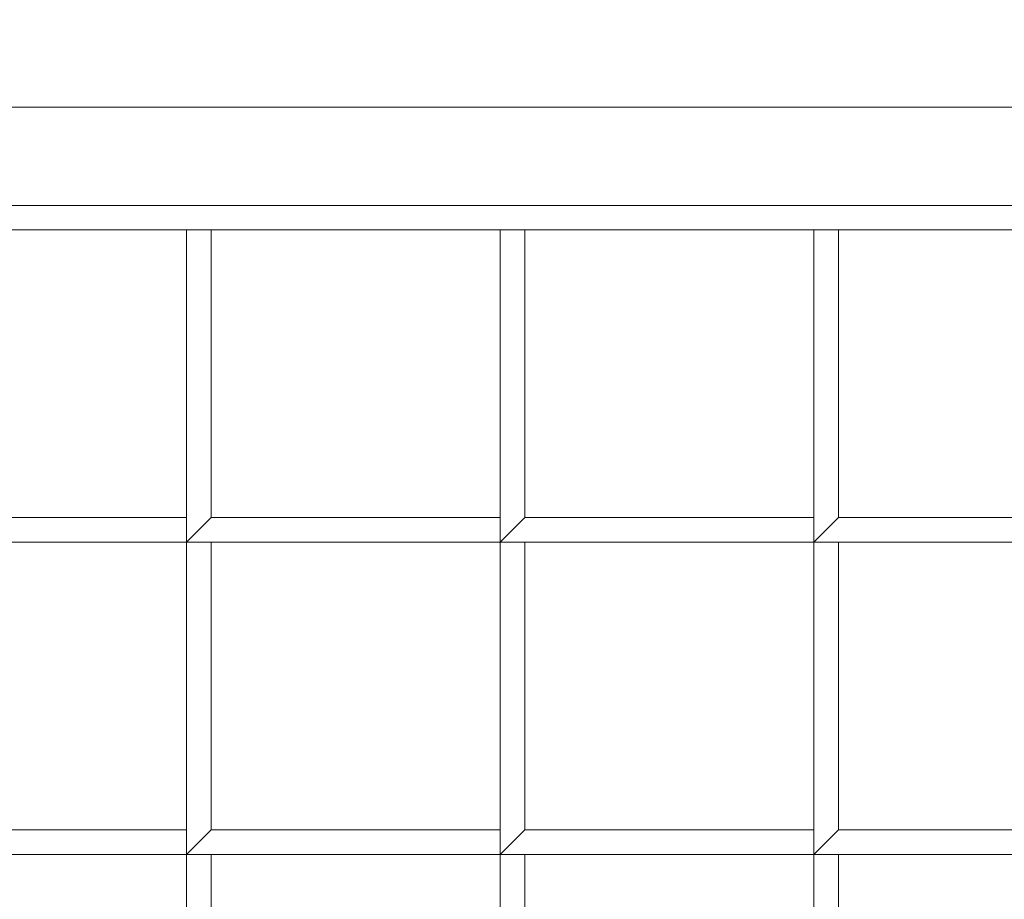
# Model space of a CAD drawing. Header units: inches. Extents: x 15 to 638, y -384 to 556.
# Tile 271 of 656: x 61.26 to 63.77, y 373.61 to 375.85. Entities that reach past the tile are written whole.
import ezdxf

# ---------------------------------------------------------------- set-up
doc = ezdxf.new("R2010")
doc.units = ezdxf.units.IN
doc.header["$MEASUREMENT"] = 0
for name, color, linetype, lineweight in [('A-CLNG', 13, 'Continuous', 9), ('A-FLOR', 192, 'Continuous', 9), ('A-ROOF', 132, 'Continuous', 9), ('M-EQPM', 90, 'Continuous', 9)]:
    doc.layers.add(name, color=color, linetype=linetype, lineweight=lineweight)

# ---------------------------------------------------------------- blocks, each defined once
blk = doc.blocks.new('Air Grill - 8_ x 16_-5608466-_3D_')
at = {"layer": 'M-EQPM'}
mesh = blk.add_polyface(dxfattribs=at)
corners = [(5.5, 9.5, 96), (-5.5, 9.5, 96), (-5.5, -9.5, 96), (5.5, -9.5, 96), (4, -8, 96), (-4, -8, 96), (-4, 8, 96), (4, 8, 96)]
mesh.append_faces([[corners[k] for k in face] for face in [(2, 5, 6, 1), (1, 6, 7, 0)]], dxfattribs={"vtx0": -1, "vtx2": -1})
mesh.append_faces([[corners[k] for k in face] for face in [(4, 5, 2, 3), (7, 4, 3, 0)]], dxfattribs={"vtx1": -1, "vtx3": -1})
mesh = blk.add_polyface(dxfattribs=at)
corners = [(5, -9, 95.75), (-5, -9, 95.75), (-5, 9, 95.75), (5, 9, 95.75), (4, 8, 95.75), (-4, 8, 95.75), (-4, -8, 95.75), (4, -8, 95.75)]
mesh.append_faces([[corners[k] for k in face] for face in [(2, 5, 6, 1), (1, 6, 7, 0)]], dxfattribs={"vtx0": -1, "vtx2": -1})
mesh.append_faces([[corners[k] for k in face] for face in [(4, 5, 2, 3), (7, 4, 3, 0)]], dxfattribs={"vtx1": -1, "vtx3": -1})
mesh = blk.add_polyface(dxfattribs=at)
corners = [(4.25, 8.25, 100), (-4.25, 8.25, 100), (-4.25, -8.25, 100), (4.25, -8.25, 100), (4, 8, 100), (4, -8, 100), (-4, -8, 100), (-4, 8, 100)]
mesh.append_faces([[corners[k] for k in face] for face in [(1, 7, 4, 0), (0, 4, 5, 3)]], dxfattribs={"vtx0": -1, "vtx2": -1})
mesh.append_faces([[corners[k] for k in face] for face in [(6, 7, 1, 2), (5, 6, 2, 3)]], dxfattribs={"vtx1": -1, "vtx3": -1})
mesh = blk.add_polyface(dxfattribs=at)
corners = [(4.25, 8.25, 96), (4.25, -8.25, 96), (-4.25, -8.25, 96), (-4.25, 8.25, 96), (4, 8, 96), (-4, 8, 96), (-4, -8, 96), (4, -8, 96)]
mesh.append_faces([[corners[k] for k in face] for face in [(2, 6, 7, 1), (1, 7, 4, 0)]], dxfattribs={"vtx0": -1, "vtx2": -1})
mesh.append_faces([[corners[k] for k in face] for face in [(5, 6, 2, 3), (4, 5, 3, 0)]], dxfattribs={"vtx1": -1, "vtx3": -1})
mesh = blk.add_polyface(dxfattribs=at)
corners = [(4.25, -8.25, 100), (4.25, -8.25, 96), (4.25, 8.25, 96), (4.25, 8.25, 100)]
mesh.append_faces([[corners[k] for k in face] for face in [(0, 1, 2, 3)]])
mesh = blk.add_polyface(dxfattribs=at)
corners = [(-4, -8, 96.75), (4, -8, 96.75), (4, 8, 96.75), (3.9375, 8, 96.75), (3.9375, -7.9375, 96.75), (-4, -7.9375, 96.75)]
mesh.append_faces([[corners[k] for k in face] for face in [(2, 3, 4, 1)]], dxfattribs={"vtx2": -1})
mesh.append_faces([[corners[k] for k in face] for face in [(4, 5, 0, 1)]], dxfattribs={"vtx3": -1})
mesh = blk.add_polyface(dxfattribs=at)
corners = [(-4, -8, 96), (-4, -7.9375, 96), (3.9375, -7.9375, 96), (3.9375, 8, 96), (4, 8, 96), (4, -8, 96)]
mesh.append_faces([[corners[k] for k in face] for face in [(0, 1, 2, 5)]], dxfattribs={"vtx2": -1})
mesh.append_faces([[corners[k] for k in face] for face in [(2, 3, 4, 5)]], dxfattribs={"vtx3": -1})
mesh = blk.add_polyface(dxfattribs=at)
corners = [(3.9375, 8, 96.75), (3.9375, 8, 96), (3.9375, -7.9375, 96), (3.9375, -7.9375, 96.75)]
mesh.append_faces([[corners[k] for k in face] for face in [(0, 1, 2, 3)]])
mesh = blk.add_polyface(dxfattribs=at)
corners = [(4, -8, 96.75), (4, -8, 96), (4, 8, 96), (4, 8, 96.75)]
mesh.append_faces([[corners[k] for k in face] for face in [(0, 1, 2, 3)]])
mesh = blk.add_polyface(dxfattribs=at)
corners = [(4, 8, 95.75), (4, -8, 95.75), (4, -8, 96), (4, 8, 96)]
mesh.append_faces([[corners[k] for k in face] for face in [(0, 1, 2, 3)]])
mesh = blk.add_polyface(dxfattribs=at)
corners = [(4, 8, 100), (4, 8, 96), (4, -8, 96), (4, -8, 100)]
mesh.append_faces([[corners[k] for k in face] for face in [(0, 1, 2, 3)]])
mesh = blk.add_polyface(dxfattribs=at)
corners = [(1.5563, 5.6094, 97), (1.5563, 4.8125, 97), (1.6187, 4.8125, 97), (1.6187, 5.5469, 97), (2.35, 5.5469, 97), (2.35, 5.6094, 97)]
mesh.append_faces([[corners[k] for k in face] for face in [(1, 2, 3, 0)]], dxfattribs={"vtx2": -1})
mesh.append_faces([[corners[k] for k in face] for face in [(3, 4, 5, 0)]], dxfattribs={"vtx3": -1})
mesh = blk.add_polyface(dxfattribs=at)
corners = [(1.5563, 5.6094, 96), (2.35, 5.6094, 96), (2.35, 5.5469, 96), (1.6187, 5.5469, 96), (1.6187, 4.8125, 96), (1.5563, 4.8125, 96)]
mesh.append_faces([[corners[k] for k in face] for face in [(1, 2, 3, 0)]], dxfattribs={"vtx2": -1})
mesh.append_faces([[corners[k] for k in face] for face in [(3, 4, 5, 0)]], dxfattribs={"vtx3": -1})
mesh = blk.add_polyface(dxfattribs=at)
corners = [(2.35, 5.6094, 97), (2.35, 4.8125, 97), (2.4125, 4.8125, 97), (2.4125, 5.5469, 97), (3.1437, 5.5469, 97), (3.1437, 5.6094, 97)]
mesh.append_faces([[corners[k] for k in face] for face in [(1, 2, 3, 0)]], dxfattribs={"vtx2": -1})
mesh.append_faces([[corners[k] for k in face] for face in [(3, 4, 5, 0)]], dxfattribs={"vtx3": -1})
mesh = blk.add_polyface(dxfattribs=at)
corners = [(2.35, 5.6094, 96), (3.1437, 5.6094, 96), (3.1437, 5.5469, 96), (2.4125, 5.5469, 96), (2.4125, 4.8125, 96), (2.35, 4.8125, 96)]
mesh.append_faces([[corners[k] for k in face] for face in [(1, 2, 3, 0)]], dxfattribs={"vtx2": -1})
mesh.append_faces([[corners[k] for k in face] for face in [(3, 4, 5, 0)]], dxfattribs={"vtx3": -1})
mesh = blk.add_polyface(dxfattribs=at)
corners = [(2.35, 5.6094, 97), (2.35, 5.6094, 96), (2.35, 4.8125, 96), (2.35, 4.8125, 97)]
mesh.append_faces([[corners[k] for k in face] for face in [(0, 1, 2, 3)]])
mesh = blk.add_polyface(dxfattribs=at)
corners = [(3.1437, 5.6094, 97), (3.1437, 4.8125, 97), (3.2063, 4.8125, 97), (3.2063, 5.5469, 97), (3.9375, 5.5469, 97), (3.9375, 5.6094, 97)]
mesh.append_faces([[corners[k] for k in face] for face in [(1, 2, 3, 0)]], dxfattribs={"vtx2": -1})
mesh.append_faces([[corners[k] for k in face] for face in [(3, 4, 5, 0)]], dxfattribs={"vtx3": -1})
mesh = blk.add_polyface(dxfattribs=at)
corners = [(3.1437, 5.6094, 96), (3.9375, 5.6094, 96), (3.9375, 5.5469, 96), (3.2063, 5.5469, 96), (3.2063, 4.8125, 96), (3.1437, 4.8125, 96)]
mesh.append_faces([[corners[k] for k in face] for face in [(1, 2, 3, 0)]], dxfattribs={"vtx2": -1})
mesh.append_faces([[corners[k] for k in face] for face in [(3, 4, 5, 0)]], dxfattribs={"vtx3": -1})
mesh = blk.add_polyface(dxfattribs=at)
corners = [(3.1437, 5.6094, 97), (3.1437, 5.6094, 96), (3.1437, 4.8125, 96), (3.1437, 4.8125, 97)]
mesh.append_faces([[corners[k] for k in face] for face in [(0, 1, 2, 3)]])
mesh = blk.add_polyface(dxfattribs=at)
corners = [(2.4125, 4.8125, 97), (2.4125, 4.8125, 96), (2.4125, 5.5469, 96), (2.4125, 5.5469, 97)]
mesh.append_faces([[corners[k] for k in face] for face in [(0, 1, 2, 3)]])
mesh = blk.add_polyface(dxfattribs=at)
corners = [(3.2063, 4.8125, 97), (3.2063, 4.8125, 96), (3.2063, 5.5469, 96), (3.2063, 5.5469, 97)]
mesh.append_faces([[corners[k] for k in face] for face in [(0, 1, 2, 3)]])
mesh = blk.add_polyface(dxfattribs=at)
corners = [(1.5563, 4.8125, 97), (1.5563, 4.0156, 97), (1.6187, 4.0156, 97), (1.6187, 4.75, 97), (2.35, 4.75, 97), (2.35, 4.8125, 97)]
mesh.append_faces([[corners[k] for k in face] for face in [(1, 2, 3, 0)]], dxfattribs={"vtx2": -1})
mesh.append_faces([[corners[k] for k in face] for face in [(3, 4, 5, 0)]], dxfattribs={"vtx3": -1})
mesh = blk.add_polyface(dxfattribs=at)
corners = [(1.5563, 4.8125, 96), (2.35, 4.8125, 96), (2.35, 4.75, 96), (1.6187, 4.75, 96), (1.6187, 4.0156, 96), (1.5563, 4.0156, 96)]
mesh.append_faces([[corners[k] for k in face] for face in [(1, 2, 3, 0)]], dxfattribs={"vtx2": -1})
mesh.append_faces([[corners[k] for k in face] for face in [(3, 4, 5, 0)]], dxfattribs={"vtx3": -1})
mesh = blk.add_polyface(dxfattribs=at)
corners = [(2.35, 4.8125, 97), (2.35, 4.8125, 96), (1.5563, 4.8125, 96), (1.5563, 4.8125, 97)]
mesh.append_faces([[corners[k] for k in face] for face in [(0, 1, 2, 3)]])
mesh = blk.add_polyface(dxfattribs=at)
corners = [(2.35, 4.8125, 97), (2.35, 4.8125, 96), (2.4125, 4.8125, 96), (2.4125, 4.8125, 97)]
mesh.append_faces([[corners[k] for k in face] for face in [(0, 1, 2, 3)]])
mesh = blk.add_polyface(dxfattribs=at)
corners = [(2.35, 4.8125, 97), (2.35, 4.0156, 97), (2.4125, 4.0156, 97), (2.4125, 4.75, 97), (3.1437, 4.75, 97), (3.1437, 4.8125, 97)]
mesh.append_faces([[corners[k] for k in face] for face in [(1, 2, 3, 0)]], dxfattribs={"vtx2": -1})
mesh.append_faces([[corners[k] for k in face] for face in [(3, 4, 5, 0)]], dxfattribs={"vtx3": -1})
mesh = blk.add_polyface(dxfattribs=at)
corners = [(2.35, 4.8125, 96), (3.1437, 4.8125, 96), (3.1437, 4.75, 96), (2.4125, 4.75, 96), (2.4125, 4.0156, 96), (2.35, 4.0156, 96)]
mesh.append_faces([[corners[k] for k in face] for face in [(1, 2, 3, 0)]], dxfattribs={"vtx2": -1})
mesh.append_faces([[corners[k] for k in face] for face in [(3, 4, 5, 0)]], dxfattribs={"vtx3": -1})
mesh = blk.add_polyface(dxfattribs=at)
corners = [(2.35, 4.8125, 97), (2.35, 4.8125, 96), (2.35, 4.0156, 96), (2.35, 4.0156, 97)]
mesh.append_faces([[corners[k] for k in face] for face in [(0, 1, 2, 3)]])
mesh = blk.add_polyface(dxfattribs=at)
corners = [(3.1437, 4.8125, 97), (3.1437, 4.8125, 96), (2.35, 4.8125, 96), (2.35, 4.8125, 97)]
mesh.append_faces([[corners[k] for k in face] for face in [(0, 1, 2, 3)]])
mesh = blk.add_polyface(dxfattribs=at)
corners = [(2.35, 4.75, 97), (2.35, 4.75, 96), (2.35, 4.8125, 96), (2.35, 4.8125, 97)]
mesh.append_faces([[corners[k] for k in face] for face in [(0, 1, 2, 3)]])
mesh = blk.add_polyface(dxfattribs=at)
corners = [(3.1437, 4.8125, 97), (3.1437, 4.8125, 96), (3.2063, 4.8125, 96), (3.2063, 4.8125, 97)]
mesh.append_faces([[corners[k] for k in face] for face in [(0, 1, 2, 3)]])
mesh = blk.add_polyface(dxfattribs=at)
corners = [(3.1437, 4.75, 97), (3.1437, 4.75, 96), (3.1437, 4.8125, 96), (3.1437, 4.8125, 97)]
mesh.append_faces([[corners[k] for k in face] for face in [(0, 1, 2, 3)]])
mesh = blk.add_polyface(dxfattribs=at)
corners = [(3.1437, 4.8125, 97), (3.1437, 4.0156, 97), (3.2063, 4.0156, 97), (3.2063, 4.75, 97), (3.9375, 4.75, 97), (3.9375, 4.8125, 97)]
mesh.append_faces([[corners[k] for k in face] for face in [(1, 2, 3, 0)]], dxfattribs={"vtx2": -1})
mesh.append_faces([[corners[k] for k in face] for face in [(3, 4, 5, 0)]], dxfattribs={"vtx3": -1})
mesh = blk.add_polyface(dxfattribs=at)
corners = [(3.1437, 4.8125, 96), (3.9375, 4.8125, 96), (3.9375, 4.75, 96), (3.2063, 4.75, 96), (3.2063, 4.0156, 96), (3.1437, 4.0156, 96)]
mesh.append_faces([[corners[k] for k in face] for face in [(1, 2, 3, 0)]], dxfattribs={"vtx2": -1})
mesh.append_faces([[corners[k] for k in face] for face in [(3, 4, 5, 0)]], dxfattribs={"vtx3": -1})
mesh = blk.add_polyface(dxfattribs=at)
corners = [(3.1437, 4.8125, 97), (3.1437, 4.8125, 96), (3.1437, 4.0156, 96), (3.1437, 4.0156, 97)]
mesh.append_faces([[corners[k] for k in face] for face in [(0, 1, 2, 3)]])
mesh = blk.add_polyface(dxfattribs=at)
corners = [(3.9375, 4.8125, 97), (3.9375, 4.8125, 96), (3.1437, 4.8125, 96), (3.1437, 4.8125, 97)]
mesh.append_faces([[corners[k] for k in face] for face in [(0, 1, 2, 3)]])
mesh = blk.add_polyface(dxfattribs=at)
corners = [(3.9375, 4.75, 97), (3.9375, 4.75, 96), (3.9375, 4.8125, 96), (3.9375, 4.8125, 97)]
mesh.append_faces([[corners[k] for k in face] for face in [(0, 1, 2, 3)]])
mesh = blk.add_polyface(dxfattribs=at)
corners = [(1.6187, 4.75, 97), (1.6187, 4.75, 96), (2.35, 4.75, 96), (2.35, 4.75, 97)]
mesh.append_faces([[corners[k] for k in face] for face in [(0, 1, 2, 3)]])
mesh = blk.add_polyface(dxfattribs=at)
corners = [(2.4125, 4.0156, 97), (2.4125, 4.0156, 96), (2.4125, 4.75, 96), (2.4125, 4.75, 97)]
mesh.append_faces([[corners[k] for k in face] for face in [(0, 1, 2, 3)]])
mesh = blk.add_polyface(dxfattribs=at)
corners = [(2.4125, 4.75, 97), (2.4125, 4.75, 96), (3.1437, 4.75, 96), (3.1437, 4.75, 97)]
mesh.append_faces([[corners[k] for k in face] for face in [(0, 1, 2, 3)]])
mesh = blk.add_polyface(dxfattribs=at)
corners = [(3.2063, 4.0156, 97), (3.2063, 4.0156, 96), (3.2063, 4.75, 96), (3.2063, 4.75, 97)]
mesh.append_faces([[corners[k] for k in face] for face in [(0, 1, 2, 3)]])
mesh = blk.add_polyface(dxfattribs=at)
corners = [(3.2063, 4.75, 97), (3.2063, 4.75, 96), (3.9375, 4.75, 96), (3.9375, 4.75, 97)]
mesh.append_faces([[corners[k] for k in face] for face in [(0, 1, 2, 3)]])
mesh = blk.add_polyface(dxfattribs=at)
corners = [(1.5563, 4.0156, 97), (1.5563, 3.2187, 97), (1.6187, 3.2187, 97), (1.6187, 3.9531, 97), (2.35, 3.9531, 97), (2.35, 4.0156, 97)]
mesh.append_faces([[corners[k] for k in face] for face in [(1, 2, 3, 0)]], dxfattribs={"vtx2": -1})
mesh.append_faces([[corners[k] for k in face] for face in [(3, 4, 5, 0)]], dxfattribs={"vtx3": -1})
mesh = blk.add_polyface(dxfattribs=at)
corners = [(1.5563, 4.0156, 96), (2.35, 4.0156, 96), (2.35, 3.9531, 96), (1.6187, 3.9531, 96), (1.6187, 3.2187, 96), (1.5563, 3.2187, 96)]
mesh.append_faces([[corners[k] for k in face] for face in [(1, 2, 3, 0)]], dxfattribs={"vtx2": -1})
mesh.append_faces([[corners[k] for k in face] for face in [(3, 4, 5, 0)]], dxfattribs={"vtx3": -1})
mesh = blk.add_polyface(dxfattribs=at)
corners = [(2.35, 4.0156, 97), (2.35, 4.0156, 96), (1.5563, 4.0156, 96), (1.5563, 4.0156, 97)]
mesh.append_faces([[corners[k] for k in face] for face in [(0, 1, 2, 3)]])
mesh = blk.add_polyface(dxfattribs=at)
corners = [(2.35, 4.0156, 97), (2.35, 4.0156, 96), (2.4125, 4.0156, 96), (2.4125, 4.0156, 97)]
mesh.append_faces([[corners[k] for k in face] for face in [(0, 1, 2, 3)]])
mesh = blk.add_polyface(dxfattribs=at)
corners = [(2.35, 4.0156, 97), (2.35, 3.2187, 97), (2.4125, 3.2187, 97), (2.4125, 3.9531, 97), (3.1437, 3.9531, 97), (3.1437, 4.0156, 97)]
mesh.append_faces([[corners[k] for k in face] for face in [(1, 2, 3, 0)]], dxfattribs={"vtx2": -1})
mesh.append_faces([[corners[k] for k in face] for face in [(3, 4, 5, 0)]], dxfattribs={"vtx3": -1})
mesh = blk.add_polyface(dxfattribs=at)
corners = [(2.35, 4.0156, 96), (3.1437, 4.0156, 96), (3.1437, 3.9531, 96), (2.4125, 3.9531, 96), (2.4125, 3.2187, 96), (2.35, 3.2187, 96)]
mesh.append_faces([[corners[k] for k in face] for face in [(1, 2, 3, 0)]], dxfattribs={"vtx2": -1})
mesh.append_faces([[corners[k] for k in face] for face in [(3, 4, 5, 0)]], dxfattribs={"vtx3": -1})
mesh = blk.add_polyface(dxfattribs=at)
corners = [(2.35, 4.0156, 97), (2.35, 4.0156, 96), (2.35, 3.2187, 96), (2.35, 3.2187, 97)]
mesh.append_faces([[corners[k] for k in face] for face in [(0, 1, 2, 3)]])
mesh = blk.add_polyface(dxfattribs=at)
corners = [(3.1437, 4.0156, 97), (3.1437, 4.0156, 96), (2.35, 4.0156, 96), (2.35, 4.0156, 97)]
mesh.append_faces([[corners[k] for k in face] for face in [(0, 1, 2, 3)]])
mesh = blk.add_polyface(dxfattribs=at)
corners = [(2.35, 3.9531, 97), (2.35, 3.9531, 96), (2.35, 4.0156, 96), (2.35, 4.0156, 97)]
mesh.append_faces([[corners[k] for k in face] for face in [(0, 1, 2, 3)]])
mesh = blk.add_polyface(dxfattribs=at)
corners = [(3.1437, 4.0156, 97), (3.1437, 4.0156, 96), (3.2063, 4.0156, 96), (3.2063, 4.0156, 97)]
mesh.append_faces([[corners[k] for k in face] for face in [(0, 1, 2, 3)]])
mesh = blk.add_polyface(dxfattribs=at)
corners = [(3.1437, 3.9531, 97), (3.1437, 3.9531, 96), (3.1437, 4.0156, 96), (3.1437, 4.0156, 97)]
mesh.append_faces([[corners[k] for k in face] for face in [(0, 1, 2, 3)]])
mesh = blk.add_polyface(dxfattribs=at)
corners = [(3.1437, 4.0156, 97), (3.1437, 3.2187, 97), (3.2063, 3.2187, 97), (3.2063, 3.9531, 97), (3.9375, 3.9531, 97), (3.9375, 4.0156, 97)]
mesh.append_faces([[corners[k] for k in face] for face in [(1, 2, 3, 0)]], dxfattribs={"vtx2": -1})
mesh.append_faces([[corners[k] for k in face] for face in [(3, 4, 5, 0)]], dxfattribs={"vtx3": -1})
mesh = blk.add_polyface(dxfattribs=at)
corners = [(3.1437, 4.0156, 96), (3.9375, 4.0156, 96), (3.9375, 3.9531, 96), (3.2063, 3.9531, 96), (3.2063, 3.2187, 96), (3.1437, 3.2187, 96)]
mesh.append_faces([[corners[k] for k in face] for face in [(1, 2, 3, 0)]], dxfattribs={"vtx2": -1})
mesh.append_faces([[corners[k] for k in face] for face in [(3, 4, 5, 0)]], dxfattribs={"vtx3": -1})
mesh = blk.add_polyface(dxfattribs=at)
corners = [(3.1437, 4.0156, 97), (3.1437, 4.0156, 96), (3.1437, 3.2187, 96), (3.1437, 3.2187, 97)]
mesh.append_faces([[corners[k] for k in face] for face in [(0, 1, 2, 3)]])
mesh = blk.add_polyface(dxfattribs=at)
corners = [(3.9375, 4.0156, 97), (3.9375, 4.0156, 96), (3.1437, 4.0156, 96), (3.1437, 4.0156, 97)]
mesh.append_faces([[corners[k] for k in face] for face in [(0, 1, 2, 3)]])
mesh = blk.add_polyface(dxfattribs=at)
corners = [(3.9375, 3.9531, 97), (3.9375, 3.9531, 96), (3.9375, 4.0156, 96), (3.9375, 4.0156, 97)]
mesh.append_faces([[corners[k] for k in face] for face in [(0, 1, 2, 3)]])
mesh = blk.add_polyface(dxfattribs=at)
corners = [(1.6187, 3.9531, 97), (1.6187, 3.9531, 96), (2.35, 3.9531, 96), (2.35, 3.9531, 97)]
mesh.append_faces([[corners[k] for k in face] for face in [(0, 1, 2, 3)]])
mesh = blk.add_polyface(dxfattribs=at)
corners = [(2.4125, 3.2187, 97), (2.4125, 3.2187, 96), (2.4125, 3.9531, 96), (2.4125, 3.9531, 97)]
mesh.append_faces([[corners[k] for k in face] for face in [(0, 1, 2, 3)]])
mesh = blk.add_polyface(dxfattribs=at)
corners = [(2.4125, 3.9531, 97), (2.4125, 3.9531, 96), (3.1437, 3.9531, 96), (3.1437, 3.9531, 97)]
mesh.append_faces([[corners[k] for k in face] for face in [(0, 1, 2, 3)]])
mesh = blk.add_polyface(dxfattribs=at)
corners = [(3.2063, 3.2187, 97), (3.2063, 3.2187, 96), (3.2063, 3.9531, 96), (3.2063, 3.9531, 97)]
mesh.append_faces([[corners[k] for k in face] for face in [(0, 1, 2, 3)]])
mesh = blk.add_polyface(dxfattribs=at)
corners = [(3.2063, 3.9531, 97), (3.2063, 3.9531, 96), (3.9375, 3.9531, 96), (3.9375, 3.9531, 97)]
mesh.append_faces([[corners[k] for k in face] for face in [(0, 1, 2, 3)]])
mesh = blk.add_polyface(dxfattribs=at)
corners = [(1.5563, 3.2187, 97), (1.5563, 2.4219, 97), (1.6187, 2.4219, 97), (1.6187, 3.1563, 97), (2.35, 3.1563, 97), (2.35, 3.2187, 97)]
mesh.append_faces([[corners[k] for k in face] for face in [(1, 2, 3, 0)]], dxfattribs={"vtx2": -1})
mesh.append_faces([[corners[k] for k in face] for face in [(3, 4, 5, 0)]], dxfattribs={"vtx3": -1})
mesh = blk.add_polyface(dxfattribs=at)
corners = [(1.5563, 3.2187, 96), (2.35, 3.2187, 96), (2.35, 3.1563, 96), (1.6187, 3.1563, 96), (1.6187, 2.4219, 96), (1.5563, 2.4219, 96)]
mesh.append_faces([[corners[k] for k in face] for face in [(1, 2, 3, 0)]], dxfattribs={"vtx2": -1})
mesh.append_faces([[corners[k] for k in face] for face in [(3, 4, 5, 0)]], dxfattribs={"vtx3": -1})
mesh = blk.add_polyface(dxfattribs=at)
corners = [(2.35, 3.2187, 97), (2.35, 3.2187, 96), (1.5563, 3.2187, 96), (1.5563, 3.2187, 97)]
mesh.append_faces([[corners[k] for k in face] for face in [(0, 1, 2, 3)]])
mesh = blk.add_polyface(dxfattribs=at)
corners = [(2.35, 3.2187, 97), (2.35, 3.2187, 96), (2.4125, 3.2187, 96), (2.4125, 3.2187, 97)]
mesh.append_faces([[corners[k] for k in face] for face in [(0, 1, 2, 3)]])
mesh = blk.add_polyface(dxfattribs=at)
corners = [(2.35, 3.2187, 97), (2.35, 2.4219, 97), (2.4125, 2.4219, 97), (2.4125, 3.1563, 97), (3.1437, 3.1563, 97), (3.1437, 3.2187, 97)]
mesh.append_faces([[corners[k] for k in face] for face in [(1, 2, 3, 0)]], dxfattribs={"vtx2": -1})
mesh.append_faces([[corners[k] for k in face] for face in [(3, 4, 5, 0)]], dxfattribs={"vtx3": -1})
mesh = blk.add_polyface(dxfattribs=at)
corners = [(2.35, 3.2187, 96), (3.1437, 3.2187, 96), (3.1437, 3.1563, 96), (2.4125, 3.1563, 96), (2.4125, 2.4219, 96), (2.35, 2.4219, 96)]
mesh.append_faces([[corners[k] for k in face] for face in [(1, 2, 3, 0)]], dxfattribs={"vtx2": -1})
mesh.append_faces([[corners[k] for k in face] for face in [(3, 4, 5, 0)]], dxfattribs={"vtx3": -1})
mesh = blk.add_polyface(dxfattribs=at)
corners = [(2.35, 3.2187, 97), (2.35, 3.2187, 96), (2.35, 2.4219, 96), (2.35, 2.4219, 97)]
mesh.append_faces([[corners[k] for k in face] for face in [(0, 1, 2, 3)]])
mesh = blk.add_polyface(dxfattribs=at)
corners = [(3.1437, 3.2187, 97), (3.1437, 3.2187, 96), (2.35, 3.2187, 96), (2.35, 3.2187, 97)]
mesh.append_faces([[corners[k] for k in face] for face in [(0, 1, 2, 3)]])
mesh = blk.add_polyface(dxfattribs=at)
corners = [(2.35, 3.1563, 97), (2.35, 3.1563, 96), (2.35, 3.2187, 96), (2.35, 3.2187, 97)]
mesh.append_faces([[corners[k] for k in face] for face in [(0, 1, 2, 3)]])
mesh = blk.add_polyface(dxfattribs=at)
corners = [(3.1437, 3.2187, 97), (3.1437, 3.2187, 96), (3.2063, 3.2187, 96), (3.2063, 3.2187, 97)]
mesh.append_faces([[corners[k] for k in face] for face in [(0, 1, 2, 3)]])
mesh = blk.add_polyface(dxfattribs=at)
corners = [(3.1437, 3.1563, 97), (3.1437, 3.1563, 96), (3.1437, 3.2187, 96), (3.1437, 3.2187, 97)]
mesh.append_faces([[corners[k] for k in face] for face in [(0, 1, 2, 3)]])
mesh = blk.add_polyface(dxfattribs=at)
corners = [(3.1437, 3.2187, 97), (3.1437, 2.4219, 97), (3.2063, 2.4219, 97), (3.2063, 3.1563, 97), (3.9375, 3.1563, 97), (3.9375, 3.2187, 97)]
mesh.append_faces([[corners[k] for k in face] for face in [(1, 2, 3, 0)]], dxfattribs={"vtx2": -1})
mesh.append_faces([[corners[k] for k in face] for face in [(3, 4, 5, 0)]], dxfattribs={"vtx3": -1})
mesh = blk.add_polyface(dxfattribs=at)
corners = [(3.1437, 3.2187, 96), (3.9375, 3.2187, 96), (3.9375, 3.1563, 96), (3.2063, 3.1563, 96), (3.2063, 2.4219, 96), (3.1437, 2.4219, 96)]
mesh.append_faces([[corners[k] for k in face] for face in [(1, 2, 3, 0)]], dxfattribs={"vtx2": -1})
mesh.append_faces([[corners[k] for k in face] for face in [(3, 4, 5, 0)]], dxfattribs={"vtx3": -1})
mesh = blk.add_polyface(dxfattribs=at)
corners = [(3.1437, 3.2187, 97), (3.1437, 3.2187, 96), (3.1437, 2.4219, 96), (3.1437, 2.4219, 97)]
mesh.append_faces([[corners[k] for k in face] for face in [(0, 1, 2, 3)]])
mesh = blk.add_polyface(dxfattribs=at)
corners = [(3.9375, 3.2187, 97), (3.9375, 3.2187, 96), (3.1437, 3.2187, 96), (3.1437, 3.2187, 97)]
mesh.append_faces([[corners[k] for k in face] for face in [(0, 1, 2, 3)]])
mesh = blk.add_polyface(dxfattribs=at)
corners = [(3.9375, 3.1563, 97), (3.9375, 3.1563, 96), (3.9375, 3.2187, 96), (3.9375, 3.2187, 97)]
mesh.append_faces([[corners[k] for k in face] for face in [(0, 1, 2, 3)]])
mesh = blk.add_polyface(dxfattribs=at)
corners = [(1.6187, 3.1563, 97), (1.6187, 3.1563, 96), (2.35, 3.1563, 96), (2.35, 3.1563, 97)]
mesh.append_faces([[corners[k] for k in face] for face in [(0, 1, 2, 3)]])
mesh = blk.add_polyface(dxfattribs=at)
corners = [(2.4125, 2.4219, 97), (2.4125, 2.4219, 96), (2.4125, 3.1563, 96), (2.4125, 3.1563, 97)]
mesh.append_faces([[corners[k] for k in face] for face in [(0, 1, 2, 3)]])
mesh = blk.add_polyface(dxfattribs=at)
corners = [(2.4125, 3.1563, 97), (2.4125, 3.1563, 96), (3.1437, 3.1563, 96), (3.1437, 3.1563, 97)]
mesh.append_faces([[corners[k] for k in face] for face in [(0, 1, 2, 3)]])
mesh = blk.add_polyface(dxfattribs=at)
corners = [(3.2063, 2.4219, 97), (3.2063, 2.4219, 96), (3.2063, 3.1563, 96), (3.2063, 3.1563, 97)]
mesh.append_faces([[corners[k] for k in face] for face in [(0, 1, 2, 3)]])
mesh = blk.add_polyface(dxfattribs=at)
corners = [(3.2063, 3.1563, 97), (3.2063, 3.1563, 96), (3.9375, 3.1563, 96), (3.9375, 3.1563, 97)]
mesh.append_faces([[corners[k] for k in face] for face in [(0, 1, 2, 3)]])

msp = doc.modelspace()

# ---------------------------------------------------------------- block references
at = {"layer": 'M-EQPM', "rotation": 89.9999999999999}
msp.add_blockref('Air Grill - 8_ x 16_-5608466-_3D_', (66.5, 371.375, 12), dxfattribs=at)

# ---------------------------------------------------------------- meshes
at = {"layer": 'A-CLNG'}
mesh = msp.add_polyface(dxfattribs=at)
corners = [(91.4919, 444.875, 110.0472), (33.9919, 444.875, 110.0472), (33.9919, 275.5, 110.0472), (91.4919, 275.5, 110.0472), (58.25, 375.625, 110.0472), (74.75, 375.625, 110.0472), (74.75, 367.125, 110.0472), (58.25, 367.125, 110.0472)]
mesh.append_faces([[corners[k] for k in face] for face in [(0, 5, 6, 3), (3, 6, 7, 2)]], dxfattribs={"vtx0": -1, "vtx2": -1})
mesh.append_faces([[corners[k] for k in face] for face in [(4, 5, 0, 1), (7, 4, 1, 2)]], dxfattribs={"vtx1": -1, "vtx3": -1})
mesh = msp.add_polyface(dxfattribs=at)
corners = [(33.9919, 444.875, 108), (91.4919, 444.875, 108), (91.4919, 275.5, 108), (33.9919, 275.5, 108), (90.7419, 359.125, 108), (44.7419, 359.125, 108), (44.7419, 349.125, 108), (90.7419, 349.125, 108), (90.7419, 430.375, 108), (44.7419, 430.375, 108), (44.7419, 408.375, 108), (90.7419, 408.375, 108), (74.75, 375.625, 108), (58.25, 375.625, 108), (58.25, 367.125, 108), (74.75, 367.125, 108)]
mesh.append_faces([[corners[k] for k in face] for face in [(12, 11, 4, 15)]], dxfattribs={"vtx0": -1, "vtx1": -1, "vtx2": -1})
mesh.append_faces([[corners[k] for k in face] for face in [(5, 10, 13, 14)]], dxfattribs={"vtx0": -1, "vtx1": -1, "vtx3": -1})
mesh.append_faces([[corners[k] for k in face] for face in [(9, 0, 1, 8), (5, 14, 15, 4), (2, 7, 4, 1)]], dxfattribs={"vtx0": -1, "vtx2": -1})
mesh.append_faces([[corners[k] for k in face] for face in [(0, 9, 10, 5)]], dxfattribs={"vtx0": -1, "vtx2": -1, "vtx3": -1})
mesh.append_faces([[corners[k] for k in face] for face in [(11, 8, 1, 4)]], dxfattribs={"vtx1": -1, "vtx2": -1, "vtx3": -1})
mesh.append_faces([[corners[k] for k in face] for face in [(12, 13, 10, 11), (2, 3, 6, 7), (5, 6, 3, 0)]], dxfattribs={"vtx1": -1, "vtx3": -1})
mesh = msp.add_polyface(dxfattribs=at)
corners = [(58.25, 375.625, 108), (74.75, 375.625, 108), (74.75, 375.625, 110.0472), (58.25, 375.625, 110.0472)]
mesh.append_faces([[corners[k] for k in face] for face in [(0, 1, 2, 3)]])
at = {"layer": 'A-FLOR'}
mesh = msp.add_polyface(dxfattribs=at)
corners = [(34.9919, -40.32, -2), (35.9919, -40.32, -2), (35.9919, 270, -2), (33.9919, 270, -2), (33.9919, 351, -2), (31.9919, 351, -2), (31.9919, 443, -2), (171.25, 443, -2), (171.25, 444, -2), (478.25, 444, -2), (478.25, 445.5, -2), (612, 445.5, -2), (612, 273.5, -2), (610, 273.5, -2), (610, -38.57, -2), (614.75, -38.57, -2), (614.75, -307.5, -2), (528, -307.5, -2), (528, -314.25, -2), (184.75, -314.25, -2), (184.75, -279.55, -2), (109.75, -279.55, -2), (109.75, -229.75, -2), (132.5, -229.75, -2), (132.5, -176.25, -2), (34.9919, -176.25, -2)]
mesh.append_faces([[corners[k] for k in face] for face in [(14, 17, 24)]], dxfattribs={"vtx0": -1, "vtx1": -1, "vtx2": -1})
mesh.append_faces([[corners[k] for k in face] for face in [(20, 23, 24, 17)]], dxfattribs={"vtx0": -1, "vtx2": -1, "vtx3": -1})
mesh.append_faces([[corners[k] for k in face] for face in [(19, 20, 17, 18)]], dxfattribs={"vtx1": -1})
mesh.append_faces([[corners[k] for k in face] for face in [(1, 2, 14, 24), (13, 14, 2, 7)]], dxfattribs={"vtx1": -1, "vtx2": -1, "vtx3": -1})
mesh.append_faces([[corners[k] for k in face] for face in [(25, 0, 1, 24), (21, 22, 23, 20), (9, 10, 11)]], dxfattribs={"vtx2": -1})
mesh.append_faces([[corners[k] for k in face] for face in [(2, 3, 4, 7), (7, 8, 9, 13), (11, 12, 13, 9)]], dxfattribs={"vtx2": -1, "vtx3": -1})
mesh.append_faces([[corners[k] for k in face] for face in [(4, 5, 6, 7), (14, 15, 16, 17)]], dxfattribs={"vtx3": -1})
mesh = msp.add_polyface(dxfattribs=at)
corners = [(34.9919, -40.32), (34.9919, -176.25), (132.5, -176.25), (132.5, -229.75), (109.75, -229.75), (109.75, -279.55), (184.75, -279.55), (184.75, -314.25), (528, -314.25), (528, -307.5), (614.75, -307.5), (614.75, -38.57), (610, -38.57), (610, 273.5), (612, 273.5), (612, 445.5), (478.25, 445.5), (478.25, 444), (171.25, 444), (171.25, 443), (31.9919, 443), (31.9919, 351), (33.9919, 351), (33.9919, 270), (35.9919, 270), (35.9919, -40.32)]
mesh.append_faces([[corners[k] for k in face] for face in [(9, 6, 7, 8)]], dxfattribs={"vtx0": -1})
mesh.append_faces([[corners[k] for k in face] for face in [(3, 6, 2)]], dxfattribs={"vtx0": -1, "vtx1": -1})
mesh.append_faces([[corners[k] for k in face] for face in [(2, 6, 9, 12)]], dxfattribs={"vtx0": -1, "vtx1": -1, "vtx2": -1, "vtx3": -1})
mesh.append_faces([[corners[k] for k in face] for face in [(24, 12, 13, 19), (12, 24, 25, 2)]], dxfattribs={"vtx0": -1, "vtx2": -1, "vtx3": -1})
mesh.append_faces([[corners[k] for k in face] for face in [(16, 17, 15)]], dxfattribs={"vtx1": -1})
mesh.append_faces([[corners[k] for k in face] for face in [(10, 11, 12, 9), (20, 21, 22, 19)]], dxfattribs={"vtx2": -1})
mesh.append_faces([[corners[k] for k in face] for face in [(13, 14, 15, 17), (17, 18, 19, 13), (22, 23, 24, 19)]], dxfattribs={"vtx2": -1, "vtx3": -1})
mesh.append_faces([[corners[k] for k in face] for face in [(3, 4, 5, 6), (25, 0, 1, 2)]], dxfattribs={"vtx3": -1})
at = {"layer": 'A-ROOF'}
mesh = msp.add_polyface(dxfattribs=at)
corners = [(614, 445.5, 132), (614, -33.5, 132), (33.9919, -33.5, 132), (33.9919, 445.5, 132)]
mesh.append_faces([[corners[k] for k in face] for face in [(0, 1, 2, 3)]])
mesh = msp.add_polyface(dxfattribs=at)
corners = [(33.9919, 445.5, 143.5), (33.9919, -33.5, 143.5), (614, -33.5, 143.5), (614, 445.5, 143.5)]
mesh.append_faces([[corners[k] for k in face] for face in [(0, 1, 2, 3)]])

doc.saveas('drawing.dxf')
